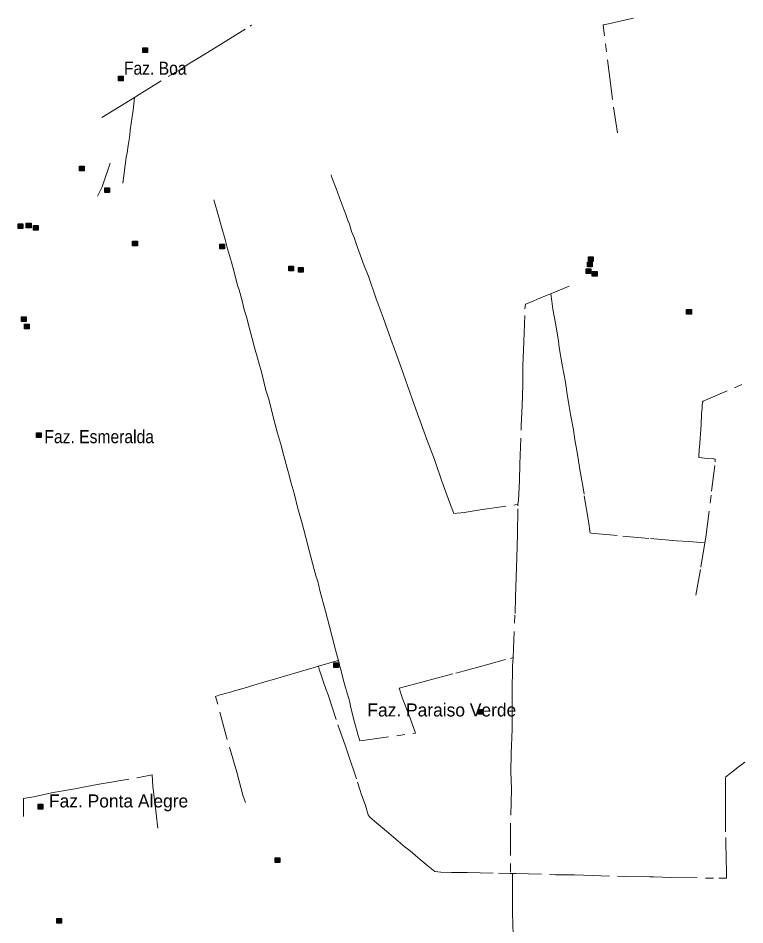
# Model space of a CAD drawing. Extents: x 393.5 to 446.9, y 8064.8 to 8120.4.
# Drawn here: x 437.91 to 446.85, y 8086.18 to 8097.34 of the extents above; entities that cross this region are included whole.
import ezdxf

# ---------------------------------------------------------------- set-up
doc = ezdxf.new("R2010")
doc.units = 0
doc.header["$LTSCALE"] = 0.064
doc.linetypes.add('DOT_DASHED', pattern=[7.7, 5, -1.2, 0.3, -1.2])
doc.layers.add('2', color=7, linetype='Continuous', lineweight=25)
doc.layers.add('22', color=7, linetype='DOT_DASHED', lineweight=13)
doc.layers.add('61', color=7, linetype='Continuous')

msp = doc.modelspace()

# ---------------------------------------------------------------- hatches: boundary and pattern name
at = {"layer": '2'}
for points in [[(439.445, 8096.9746), (439.503, 8096.9746), (439.503, 8096.9166), (439.445, 8096.9166)], [(439.144, 8096.6263), (439.202, 8096.6263), (439.202, 8096.5683), (439.144, 8096.5683)], [(438.6653, 8095.5186), (438.7233, 8095.5186), (438.7233, 8095.4606), (438.6653, 8095.4606)], [(438.9782, 8095.2505), (439.0362, 8095.2505), (439.0362, 8095.1925), (438.9782, 8095.1925)], [(437.9108, 8094.8085), (437.9688, 8094.8085), (437.9688, 8094.7505), (437.9108, 8094.7505)], [(438.0115, 8094.816), (438.0695, 8094.816), (438.0695, 8094.758), (438.0115, 8094.758)], [(438.0987, 8094.7879), (438.1567, 8094.7879), (438.1567, 8094.7299), (438.0987, 8094.7299)], [(439.3196, 8094.5952), (439.3776, 8094.5952), (439.3776, 8094.5372), (439.3196, 8094.5372)], [(440.3912, 8094.5572), (440.4492, 8094.5572), (440.4492, 8094.4992), (440.3912, 8094.4992)], [(444.928, 8094.403), (444.986, 8094.403), (444.986, 8094.345), (444.928, 8094.345)], [(441.2412, 8094.2876), (441.2992, 8094.2876), (441.2992, 8094.2296), (441.2412, 8094.2296)], [(441.3579, 8094.2716), (441.4159, 8094.2716), (441.4159, 8094.2136), (441.3579, 8094.2136)], [(444.8993, 8094.2543), (444.9573, 8094.2543), (444.9573, 8094.1963), (444.8993, 8094.1963)], [(444.915, 8094.3374), (444.973, 8094.3374), (444.973, 8094.2794), (444.915, 8094.2794)], [(444.9739, 8094.2205), (445.0319, 8094.2205), (445.0319, 8094.1625), (444.9739, 8094.1625)], [(446.1345, 8093.7532), (446.1925, 8093.7532), (446.1925, 8093.6952), (446.1345, 8093.6952)], [(437.9526, 8093.6639), (438.0106, 8093.6639), (438.0106, 8093.6059), (437.9526, 8093.6059)], [(437.9877, 8093.5727), (438.0457, 8093.5727), (438.0457, 8093.5147), (437.9877, 8093.5147)], [(438.137, 8092.2384), (438.195, 8092.2384), (438.195, 8092.1804), (438.137, 8092.1804)], [(441.7948, 8089.4086), (441.8528, 8089.4086), (441.8528, 8089.3506), (441.7948, 8089.3506)], [(443.5686, 8088.8331), (443.6266, 8088.8331), (443.6266, 8088.7751), (443.5686, 8088.7751)], [(438.1558, 8087.6661), (438.2138, 8087.6661), (438.2138, 8087.6081), (438.1558, 8087.6081)], [(441.0735, 8087.0083), (441.1315, 8087.0083), (441.1315, 8086.9503), (441.0735, 8086.9503)], [(438.3875, 8086.2611), (438.4455, 8086.2611), (438.4455, 8086.2031), (438.3875, 8086.2031)]]:
    msp.add_hatch(color=256, dxfattribs=at).paths.add_polyline_path(points)

# ---------------------------------------------------------------- linework, layer by layer
for points in [[(439.445, 8096.9746), (439.503, 8096.9746), (439.503, 8096.9166), (439.445, 8096.9166)], [(439.144, 8096.6263), (439.202, 8096.6263), (439.202, 8096.5683), (439.144, 8096.5683)], [(438.6653, 8095.5186), (438.7233, 8095.5186), (438.7233, 8095.4606), (438.6653, 8095.4606)], [(438.9782, 8095.2505), (439.0362, 8095.2505), (439.0362, 8095.1925), (438.9782, 8095.1925)], [(437.9108, 8094.8085), (437.9688, 8094.8085), (437.9688, 8094.7505), (437.9108, 8094.7505)], [(438.0115, 8094.816), (438.0695, 8094.816), (438.0695, 8094.758), (438.0115, 8094.758)], [(438.0987, 8094.7879), (438.1567, 8094.7879), (438.1567, 8094.7299), (438.0987, 8094.7299)], [(439.3196, 8094.5952), (439.3776, 8094.5952), (439.3776, 8094.5372), (439.3196, 8094.5372)], [(440.3912, 8094.5572), (440.4492, 8094.5572), (440.4492, 8094.4992), (440.3912, 8094.4992)], [(444.928, 8094.403), (444.986, 8094.403), (444.986, 8094.345), (444.928, 8094.345)], [(441.2412, 8094.2876), (441.2992, 8094.2876), (441.2992, 8094.2296), (441.2412, 8094.2296)], [(441.3579, 8094.2716), (441.4159, 8094.2716), (441.4159, 8094.2136), (441.3579, 8094.2136)], [(444.8993, 8094.2543), (444.9573, 8094.2543), (444.9573, 8094.1963), (444.8993, 8094.1963)], [(444.915, 8094.3374), (444.973, 8094.3374), (444.973, 8094.2794), (444.915, 8094.2794)], [(444.9739, 8094.2205), (445.0319, 8094.2205), (445.0319, 8094.1625), (444.9739, 8094.1625)], [(446.1345, 8093.7532), (446.1925, 8093.7532), (446.1925, 8093.6952), (446.1345, 8093.6952)], [(437.9526, 8093.6639), (438.0106, 8093.6639), (438.0106, 8093.6059), (437.9526, 8093.6059)], [(437.9877, 8093.5727), (438.0457, 8093.5727), (438.0457, 8093.5147), (437.9877, 8093.5147)], [(438.137, 8092.2384), (438.195, 8092.2384), (438.195, 8092.1804), (438.137, 8092.1804)], [(441.7948, 8089.4086), (441.8528, 8089.4086), (441.8528, 8089.3506), (441.7948, 8089.3506)], [(443.5686, 8088.8331), (443.6266, 8088.8331), (443.6266, 8088.7751), (443.5686, 8088.7751)], [(438.1558, 8087.6661), (438.2138, 8087.6661), (438.2138, 8087.6081), (438.1558, 8087.6081)], [(441.0735, 8087.0083), (441.1315, 8087.0083), (441.1315, 8086.9503), (441.0735, 8086.9503)], [(438.3875, 8086.2611), (438.4455, 8086.2611), (438.4455, 8086.2031), (438.3875, 8086.2031)]]:
    msp.add_lwpolyline(points, close=True, dxfattribs=at)
at = {"layer": '22'}
for points in [[(440.0022, 8096.7705), (440.1853, 8096.8841), (440.4324, 8097.0345), (440.7632, 8097.2419), (440.7813, 8097.2528)], [(445.2839, 8095.9262), (445.2223, 8096.3372), (445.2026, 8096.5063), (445.1201, 8097.1517), (445.1063, 8097.256), (445.1723, 8097.2698), (445.4243, 8097.3269), (445.4794, 8097.3387)], [(439.344, 8096.3638), (439.3554, 8096.3709), (439.3999, 8096.3997), (439.7932, 8096.642), (439.8438, 8096.6685), (439.9076, 8096.7082), (440.0022, 8096.7705)], [(438.9387, 8096.1164), (439.1618, 8096.2504), (439.344, 8096.3638)], [(439.2872, 8095.9378), (439.2907, 8095.9596), (439.3255, 8096.208), (439.344, 8096.3638)], [(439.2837, 8095.9048), (439.2857, 8095.9218), (439.2872, 8095.9378)], [(439.1979, 8095.308), (439.2412, 8095.6285), (439.2519, 8095.6824), (439.2628, 8095.7726), (439.2808, 8095.87), (439.2837, 8095.9048)], [(438.888, 8095.149), (438.9457, 8095.2639), (439.0435, 8095.5552)], [(441.7612, 8095.4093), (441.7706, 8095.3795), (441.8225, 8095.2412), (441.8638, 8095.1287)], [(441.8638, 8095.1287), (441.8972, 8095.0407), (441.9204, 8094.9767), (441.9377, 8094.9366), (441.967, 8094.8474), (441.987, 8094.8021), (442.0124, 8094.7142), (442.0449, 8094.6399), (442.0876, 8094.5157), (442.1682, 8094.2913), (442.2201, 8094.1633), (442.3154, 8093.8833), (442.4013, 8093.6563), (442.4953, 8093.3906), (442.5853, 8093.1417), (442.6766, 8092.8888), (442.7613, 8092.6437), (442.8419, 8092.4258), (442.9371, 8092.1562), (443.0323, 8091.9086), (443.1235, 8091.6429), (443.2189, 8091.385), (443.2716, 8091.2434), (443.3995, 8091.2576), (443.5927, 8091.2873), (444.0271, 8091.3494), (444.0586, 8091.3538), (444.0605, 8091.3541)], [(440.3177, 8095.1038), (440.3778, 8094.888), (440.4119, 8094.769), (440.4567, 8094.6144), (440.4873, 8094.5021), (440.5343, 8094.3374), (440.5645, 8094.2311), (440.5872, 8094.1353), (440.6093, 8094.0489), (440.6286, 8093.996), (440.6723, 8093.8424), (440.6927, 8093.75), (440.7194, 8093.6624), (440.758, 8093.5193), (440.779, 8093.4439), (440.8006, 8093.3525), (440.8182, 8093.2826), (440.8443, 8093.2044), (440.8789, 8093.0695), (440.9004, 8093.0023), (440.9599, 8092.7617), (440.9928, 8092.6494), (441.0535, 8092.4187), (441.1028, 8092.2321), (441.15, 8092.0676), (441.1636, 8092.0158), (441.2061, 8091.8478), (441.2362, 8091.746), (441.2691, 8091.6172), (441.3048, 8091.4923), (441.3529, 8091.3056), (441.4011, 8091.1366), (441.4493, 8090.9488), (441.4963, 8090.7743), (441.5099, 8090.7116), (441.5513, 8090.5557), (441.578, 8090.466), (441.5961, 8090.4121), (441.6234, 8090.2976), (441.6903, 8090.0443), (441.7419, 8089.8521), (441.8163, 8089.5675), (441.8509, 8089.4314)], [(444.6874, 8094.0425), (444.4995, 8093.9637), (444.4622, 8093.9481)], [(444.3005, 8093.8812), (444.4169, 8093.9313), (444.4602, 8093.9473), (444.461, 8093.9476), (444.4622, 8093.9481)], [(446.3594, 8090.8837), (446.1603, 8090.8982), (446.0078, 8090.9083), (445.6678, 8090.9377), (445.2805, 8090.973), (444.9494, 8091.001), (444.9287, 8091.1476), (444.8731, 8091.4804), (444.8613, 8091.5594), (444.8206, 8091.7872), (444.7858, 8091.9978), (444.7584, 8092.1523), (444.7422, 8092.2745), (444.7044, 8092.462), (444.6911, 8092.5597), (444.6592, 8092.7387), (444.6429, 8092.8594), (444.6052, 8093.0714), (444.5674, 8093.2847), (444.5585, 8093.3681), (444.5207, 8093.5873), (444.4889, 8093.7562), (444.4756, 8093.8582), (444.4622, 8093.9481)], [(444.0586, 8091.3538), (444.0673, 8091.407), (444.0799, 8091.652), (444.0833, 8091.8492), (444.1007, 8092.325), (444.1093, 8092.57), (444.1193, 8092.8254), (444.1213, 8093.0588), (444.1338, 8093.3582), (444.146, 8093.7641), (444.1505, 8093.8187), (444.2453, 8093.8575), (444.3005, 8093.8812)], [(446.3261, 8092.5756), (446.3281, 8092.6117), (446.3383, 8092.6241), (446.8388, 8092.842)], [(446.2932, 8092.0567), (446.3127, 8092.3341), (446.3192, 8092.4696), (446.324, 8092.5397), (446.3261, 8092.5756)], [(446.4631, 8091.9174), (446.3905, 8091.9226), (446.2842, 8091.9331), (446.2902, 8092.0362), (446.2932, 8092.0567)], [(446.3594, 8090.8837), (446.3715, 8090.9548), (446.4408, 8091.5187), (446.486, 8091.8788), (446.4872, 8091.9135), (446.4729, 8091.9159), (446.4631, 8091.9174)], [(444.0006, 8089.4733), (444.0232, 8090.013), (444.0293, 8090.2167), (444.0379, 8090.4553), (444.0452, 8090.7081), (444.0526, 8090.9829), (444.0586, 8091.3381), (444.0586, 8091.3537), (444.0586, 8091.3538)], [(446.2464, 8090.2412), (446.3088, 8090.5855), (446.3594, 8090.8837)], [(441.8509, 8089.4314), (441.8591, 8089.4114), (441.8637, 8089.3773), (441.8756, 8089.3382), (441.9227, 8089.1593), (441.9375, 8089.1042), (441.9868, 8088.9396), (442.0027, 8088.8537), (442.0497, 8088.6781), (442.0951, 8088.5118), (442.1132, 8088.4479), (442.1518, 8088.4523), (442.7973, 8088.5424), (442.7349, 8088.724), (442.6366, 8088.9801), (442.5975, 8089.0941), (442.8767, 8089.1689), (442.9493, 8089.1888), (443.296, 8089.2796), (443.5985, 8089.3627), (443.9672, 8089.4618), (443.9999, 8089.4731), (444.0006, 8089.4733)], [(444.0006, 8089.4733), (443.9939, 8089.3652), (443.9879, 8089.043), (443.9899, 8088.8406), (443.9899, 8088.5923), (443.9752, 8088.2884), (443.9733, 8088.0679), (443.979, 8087.854), (443.9667, 8087.3566), (443.967, 8086.8212), (443.9664, 8086.8141)], [(440.7073, 8087.6862), (440.6765, 8087.7801), (440.5993, 8088.0605), (440.4757, 8088.4917), (440.3403, 8088.9938), (440.381, 8089.0074), (440.5058, 8089.0414), (440.6025, 8089.07), (440.6922, 8089.0958), (440.8103, 8089.1323), (440.9463, 8089.1717), (441.0626, 8089.2071), (441.2589, 8089.2642), (441.315, 8089.2805), (441.5534, 8089.3481), (441.6045, 8089.366)], [(441.6045, 8089.366), (441.8305, 8089.4303), (441.8509, 8089.4314)], [(441.6045, 8089.366), (441.6048, 8089.3647), (441.6051, 8089.3634)], [(441.6051, 8089.3634), (441.613, 8089.3283), (441.6725, 8089.1561), (441.6964, 8089.0881), (441.723, 8089.0119), (441.8449, 8088.6434), (441.9325, 8088.3937), (441.969, 8088.2822), (442.0868, 8087.9366), (442.1197, 8087.8351)], [(445.7253, 8086.7753), (445.9455, 8086.7661), (446.5309, 8086.7562), (446.6255, 8086.7575), (446.6242, 8086.897), (446.6228, 8086.9362), (446.6129, 8087.3271), (446.6129, 8087.6164), (446.6129, 8087.7216), (446.6122, 8087.912), (446.6116, 8087.9872), (446.6179, 8088.0056), (446.6684, 8088.046), (446.7693, 8088.1243), (446.8324, 8088.1721), (446.8508, 8088.1831)], [(437.9769, 8087.5158), (437.9755, 8087.7378), (438.0979, 8087.7582), (438.3427, 8087.8094), (438.6097, 8087.8555), (438.8376, 8087.9005), (438.9558, 8087.921), (439.3746, 8087.9937), (439.5583, 8088.0286), (439.5688, 8087.8873), (439.5931, 8087.6835), (439.6142, 8087.5176), (439.6248, 8087.4008), (439.6311, 8087.3722)], [(442.1197, 8087.8351), (442.132, 8087.7933), (442.1825, 8087.6532), (442.2174, 8087.5355), (442.2398, 8087.5043), (442.3225, 8087.4322), (442.4403, 8087.3356), (442.6707, 8087.14), (442.7331, 8087.0916), (442.7978, 8087.0365), (442.8579, 8086.9859), (442.9566, 8086.9033), (443.0372, 8086.8383), (443.111, 8086.8306), (443.2432, 8086.8289), (443.4333, 8086.8283), (443.8198, 8086.819), (443.9656, 8086.8141)], [(443.9656, 8086.8141), (443.9664, 8086.8141), (443.9665, 8086.8141), (443.993, 8086.815)], [(443.9997, 8086.0657), (444.0001, 8086.0662), (443.9936, 8086.3278), (443.9923, 8086.5714), (443.9905, 8086.7678), (443.9917, 8086.7966), (443.9929, 8086.8135), (443.993, 8086.815)], [(443.993, 8086.815), (444.0296, 8086.815), (444.5232, 8086.8003), (444.5939, 8086.8003), (444.7566, 8086.7966), (444.8649, 8086.7929), (445.3772, 8086.7782), (445.6824, 8086.7721), (445.7253, 8086.7753)]]:
    msp.add_lwpolyline(points, dxfattribs=at)

# ---------------------------------------------------------------- texts
at = {"layer": '61', "width": 0.9}
for s, p in [('Faz. Boa', (439.2121, 8096.6426)), ('Faz. Esmeralda', (438.2336, 8092.1093))]:
    msp.add_text(s, height=0.16, dxfattribs=at).set_placement(p)
at = {"layer": '61'}
for s, p in [('Faz. Paraiso Verde', (442.207, 8088.7467)), ('Faz. Ponta Alegre', (438.2903, 8087.6275))]:
    msp.add_text(s, height=0.16, dxfattribs=at).set_placement(p)

doc.saveas('drawing.dxf')
